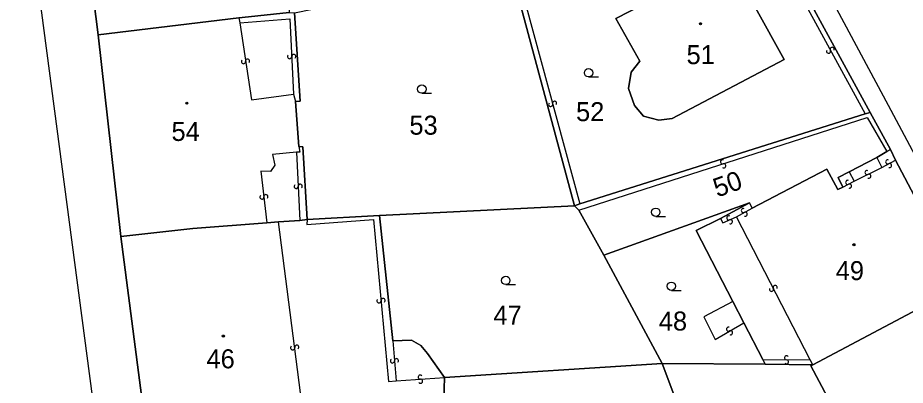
# Model space of a CAD drawing. Extents: x -600309 to -598967, y -1161267 to -1160292.
# Drawn here: x -599088.5 to -599009, y -1160862.6 to -1160829.7 of the extents above; entities that cross this region are included whole.
import ezdxf

# ---------------------------------------------------------------- set-up
doc = ezdxf.new("R2010")
doc.units = 0
for name, color, linetype in [('Level 1', 7, 'Continuous'), ('Level 13', 7, 'Continuous'), ('Level 3', 7, 'Continuous'), ('Level 4', 7, 'Continuous'), ('Level 5', 7, 'Continuous'), ('Level 60', 7, 'Continuous'), ('Vrstva 60', 7, 'Continuous')]:
    doc.layers.add(name, color=color, linetype=linetype)

msp = doc.modelspace()

# ---------------------------------------------------------------- linework, layer by layer
at = {"layer": 'Level 1'}
for points in [[(-599081.28, -1160831.26), (-599083.59, -1160813.2)], [(-599022.44, -1160828.84), (-599019.86, -1160833.47), (-599029.89, -1160838.75), (-599031.09, -1160838.89), (-599032.45, -1160838.52), (-599033.26, -1160837.58), (-599033.82, -1160836.06), (-599033.56, -1160834.59), (-599032.78, -1160833.61), (-599034.94, -1160829.79), (-599028.63, -1160826.55)], [(-599012.17, -1160838.2), (-599018.45, -1160826.7)], [(-599038.63, -1160846.55), (-599043.55, -1160828.36)], [(-599063.63, -1160837.22), (-599063.2, -1160837.18), (-599063.7, -1160829.3)], [(-599081.28, -1160831.26), (-599068.69, -1160829.75)], [(-599068.69, -1160829.75), (-599068.38, -1160829.71)], [(-599079.26, -1160849.31), (-599081.28, -1160831.26)], [(-599063.32, -1160841.25), (-599063.63, -1160837.22)], [(-599038.17, -1160846.39), (-599012.62, -1160838.33)], [(-599012.62, -1160838.33), (-599012.17, -1160838.2)], [(-599010.36, -1160841.52), (-599012.17, -1160838.2)], [(-599062.58, -1160847.78), (-599062.95, -1160841.27), (-599063.32, -1160841.25)], [(-599010.69, -1160841.7), (-599010.36, -1160841.52)], [(-599009.91, -1160842.46), (-599010.36, -1160841.52)], [(-599014.05, -1160843.51), (-599011.57, -1160842.23)], [(-599011.57, -1160842.23), (-599010.69, -1160841.7)], [(-599003.95, -1160853.72), (-599009.91, -1160842.46)], [(-599022.73, -1160846.76), (-599016.05, -1160843.26), (-599015.07, -1160845.09), (-599014.61, -1160844.88)], [(-599014.61, -1160844.88), (-599015.04, -1160844.03), (-599014.05, -1160843.51)], [(-599036.02, -1160850.96), (-599022.97, -1160846.28)], [(-599022.97, -1160846.28), (-599025.57, -1160847.68)], [(-599022.97, -1160846.28), (-599022.73, -1160846.76)], [(-599056.09, -1160847.43), (-599038.63, -1160846.55)], [(-599038.63, -1160846.55), (-599038.17, -1160846.39)], [(-599038.63, -1160846.55), (-599038.25, -1160846.94)], [(-599038.25, -1160846.94), (-599036.02, -1160850.96)], [(-599065.13, -1160847.99), (-599063.24, -1160847.86)], [(-599063.24, -1160847.86), (-599062.58, -1160847.78)], [(-599062.58, -1160847.78), (-599056.09, -1160847.43)], [(-599056.09, -1160847.43), (-599054.9, -1160858.62)], [(-599025.57, -1160847.68), (-599027.74, -1160848.77), (-599024.46, -1160855.1)], [(-599066.19, -1160848.07), (-599072.8, -1160848.58), (-599079.26, -1160849.31)], [(-599066.19, -1160848.07), (-599065.13, -1160847.99)], [(-599079.26, -1160849.31), (-599076, -1160874.31)], [(-599036.02, -1160850.96), (-599030.78, -1160860.65)], [(-599017.29, -1160860.77), (-599003.95, -1160853.72)], [(-599024.46, -1160855.1), (-599023.48, -1160857.01)], [(-599023.48, -1160857.01), (-599021.78, -1160860.31)], [(-599054.9, -1160858.62), (-599053.23, -1160858.56), (-599052.4, -1160859.04), (-599051.79, -1160859.76), (-599050.27, -1160861.91)], [(-599050.27, -1160861.91), (-599030.78, -1160860.65)], [(-599030.78, -1160860.65), (-599021.56, -1160860.71)], [(-599026.6, -1160871.76), (-599030.78, -1160860.65)], [(-599021.78, -1160860.31), (-599021.56, -1160860.71)], [(-599021.56, -1160860.71), (-599017.29, -1160860.77)], [(-599011.75, -1160871.63), (-599017.49, -1160860.88), (-599017.29, -1160860.77)], [(-599050.39, -1160865.97), (-599050.27, -1160861.91)]]:
    msp.add_lwpolyline(points, dxfattribs=at)
at = {"layer": 'Level 13'}
for centre, start, end in [((-599015.892, -1160832.728), 155.79693, 28.38693), ((-599015.567, -1160832.553), 336.01138, 208.10938), ((-599068.272, -1160833.657), 135.75419, 8.34419), ((-599067.907, -1160833.604), 315.96864, 188.06664), ((-599064.144, -1160833.208), 130.04185, 2.63185), ((-599063.776, -1160833.192), 310.25631, 182.3543), ((-599040.778, -1160837.477), 142.3322, 14.9222), ((-599040.422, -1160837.383), 322.54666, 194.64466), ((-599025.395, -1160842.624), 55.15283, 287.25082), ((-599025.285, -1160842.976), 234.93837, 107.52837), ((-599010.606, -1160842.627), 65.59009, 297.68809), ((-599010.434, -1160842.953), 245.37563, 117.96563), ((-599012.451, -1160843.575), 64.12381, 296.22181), ((-599012.288, -1160843.905), 243.90935, 116.49935), ((-599063.564, -1160844.818), 129.88013, 2.47013), ((-599063.196, -1160844.803), 310.09458, 182.19258), ((-599014.183, -1160844.455), 64.61448, 296.71247), ((-599014.016, -1160844.784), 244.40002, 116.99002), ((-599066.267, -1160845.731), 313.78083, 185.87883), ((-599066.633, -1160845.77), 133.56637, 6.15637), ((-599023.526, -1160846.977), 65.84165, 297.93965), ((-599023.353, -1160847.302), 245.6272, 118.2172), ((-599024.834, -1160847.641), 61.63952, 293.73752), ((-599024.685, -1160847.978), 241.42507, 114.01507), ((-599021.005, -1160854.023), 154.70192, 26.79992), ((-599020.676, -1160853.856), 334.48746, 207.07746), ((-599056.143, -1160855.056), 132.44183, 5.03183), ((-599055.776, -1160855.025), 312.65628, 184.75428), ((-599024.851, -1160857.59), 67.57348, 299.67147), ((-599024.668, -1160857.909), 247.35902, 119.94902), ((-599063.507, -1160859.207), 314.45889, 187.04889), ((-599063.873, -1160859.252), 134.67335, 6.77135), ((-599054.944, -1160860.434), 131.76382, 4.35383), ((-599054.576, -1160860.407), 311.97828, 184.07628), ((-599019.657, -1160860.146), 36.9683, 269.0663), ((-599019.662, -1160860.514), 216.75384, 89.34384), ((-599052.451, -1160861.876), 41.45835, 273.55635), ((-599052.428, -1160862.244), 221.24389, 93.83389)]:
    msp.add_arc(centre, 0.184, start, end, dxfattribs=at)
at = {"layer": 'Level 3'}
for points in [[(-599074.61, -1160921.34), (-599076.07, -1160908.47), (-599080, -1160877.12), (-599086.34, -1160829.29), (-599093.48, -1160774.9), (-599099.55, -1160728.72), (-599108.28, -1160661.9), (-599113.87, -1160618.88), (-599121.68, -1160559.98), (-599125.21, -1160533.84), (-599124.87, -1160520.77), (-599126.96, -1160505.91), (-599130.17, -1160496.23), (-599134.63, -1160462.96), (-599139.07, -1160429.09), (-599139.87, -1160426.79)], [(-599044.45, -1160775.03), (-599042.71, -1160778.18), (-599027.74, -1160805.48), (-599010.55, -1160837.55), (-598995.06, -1160866.56), (-598990.88, -1160872.86), (-598987.65, -1160876.63), (-598967.63, -1160897.91), (-598967.108, -1160898.408)], [(-599032.81, -1160823.21), (-599043.03, -1160828.47), (-599038.17, -1160846.39)], [(-599018.84, -1160826.94), (-599012.62, -1160838.33)], [(-599068.69, -1160829.75), (-599068.61, -1160830.19)], [(-599068.61, -1160830.19), (-599064.13, -1160829.82), (-599063.79, -1160836.57)], [(-599068.61, -1160830.19), (-599067.57, -1160837.07), (-599063.79, -1160836.57)], [(-599063.79, -1160836.57), (-599063.63, -1160837.22)], [(-599038.25, -1160846.94), (-599012.43, -1160838.66), (-599010.69, -1160841.7)], [(-599063.32, -1160841.25), (-599063.22, -1160841.76), (-599063.53, -1160841.76)], [(-599063.53, -1160841.76), (-599065.67, -1160841.97), (-599065.47, -1160842.93), (-599065.87, -1160843.49), (-599066.71, -1160843.44), (-599066.19, -1160848.07)], [(-599063.53, -1160841.76), (-599063.24, -1160847.86)], [(-599011.57, -1160842.23), (-599011.14, -1160843.12)], [(-599013.6, -1160844.36), (-599011.14, -1160843.12)], [(-599011.14, -1160843.12), (-599009.91, -1160842.46)], [(-599014.05, -1160843.51), (-599013.6, -1160844.36)], [(-599014.61, -1160844.88), (-599013.6, -1160844.36)], [(-599024.15, -1160847.53), (-599022.73, -1160846.76)], [(-599062.58, -1160847.78), (-599062.61, -1160848.23), (-599056.63, -1160847.79), (-599055.29, -1160862.28), (-599054.61, -1160862.22)], [(-599025.57, -1160847.68), (-599025.37, -1160848.08), (-599024.15, -1160847.53)], [(-599017.53, -1160860.34), (-599024.15, -1160847.53)], [(-599063.07, -1160873.31), (-599063.45, -1160870.62), (-599062.25, -1160870.47), (-599065.13, -1160847.99)], [(-599024.46, -1160855.1), (-599027.06, -1160856.47), (-599026.04, -1160858.5), (-599023.48, -1160857.01)], [(-599054.9, -1160858.62), (-599054.61, -1160862.22)], [(-599021.78, -1160860.31), (-599017.53, -1160860.34)], [(-599017.29, -1160860.77), (-599017.53, -1160860.34)], [(-599054.61, -1160862.22), (-599050.27, -1160861.91)]]:
    msp.add_lwpolyline(points, dxfattribs=at)
at = {"layer": 'Level 5'}
for p, q in [((-599037.38, -1160835.02), (-599036.505, -1160835.02)), ((-599052.31, -1160836.49), (-599051.435, -1160836.49)), ((-599031.37, -1160847.5), (-599030.495, -1160847.5)), ((-599044.8, -1160853.6), (-599043.925, -1160853.6)), ((-599029.97, -1160854.12), (-599029.095, -1160854.12))]:
    msp.add_line(p, q, dxfattribs=at)
for centre, radius in [((-599027.37, -1160830.26), 0.09), ((-599027.37, -1160830.26), 0.0521), ((-599037.38, -1160834.645), 0.375), ((-599052.31, -1160836.115), 0.375), ((-599073.34, -1160837.38), 0.09), ((-599073.34, -1160837.38), 0.0521), ((-599031.37, -1160847.125), 0.375), ((-599013.62, -1160850.03), 0.09), ((-599013.62, -1160850.03), 0.0521), ((-599044.8, -1160853.225), 0.375), ((-599029.97, -1160853.745), 0.375), ((-599070.08, -1160858.2), 0.09), ((-599070.08, -1160858.2), 0.0521)]:
    msp.add_circle(centre, radius, dxfattribs=at)
at = {"layer": 'Level 60'}
for points in [[(-599104.44, -1160657.19), (-599086.32, -1160791.93), (-599086.43, -1160792.26), (-599085.92, -1160794.8), (-599083.59, -1160813.2), (-599081.28, -1160831.26), (-599079.26, -1160849.31), (-599076, -1160874.31), (-599074.51, -1160884.88), (-599071.35, -1160884.59), (-599070.8, -1160895.09), (-599070.27, -1160905.8), (-599069.57, -1160921.71), (-599074.61, -1160921.34), (-599085.6, -1160920.54), (-599088.82, -1160920.31), (-599101.41, -1160826.2), (-599106.61, -1160786.59), (-599107.12, -1160783.07), (-599107.61, -1160779.82)], [(-599018.45, -1160826.7), (-599012.17, -1160838.2), (-599012.62, -1160838.33), (-599038.17, -1160846.39), (-599038.63, -1160846.55), (-599043.55, -1160828.36)], [(-599022.44, -1160828.84), (-599019.86, -1160833.47), (-599029.89, -1160838.75), (-599031.09, -1160838.89), (-599032.45, -1160838.52), (-599033.26, -1160837.58), (-599033.82, -1160836.06), (-599033.56, -1160834.59), (-599032.78, -1160833.61), (-599034.94, -1160829.79), (-599028.63, -1160826.55)], [(-599028.63, -1160826.55), (-599034.94, -1160829.79), (-599032.78, -1160833.61), (-599033.56, -1160834.59), (-599033.82, -1160836.06), (-599033.26, -1160837.58), (-599032.45, -1160838.52), (-599031.09, -1160838.89), (-599029.89, -1160838.75), (-599019.86, -1160833.47), (-599022.44, -1160828.84)], [(-599076, -1160874.31), (-599079.26, -1160849.31), (-599072.8, -1160848.58), (-599066.19, -1160848.07), (-599065.13, -1160847.99), (-599063.24, -1160847.86), (-599062.58, -1160847.78), (-599056.09, -1160847.43), (-599054.9, -1160858.62), (-599053.23, -1160858.56), (-599052.4, -1160859.04), (-599051.79, -1160859.76), (-599050.27, -1160861.91), (-599050.39, -1160865.97)]]:
    msp.add_lwpolyline(points, dxfattribs=at)
for points in [[(-599068.69, -1160829.75), (-599081.28, -1160831.26), (-599083.59, -1160813.2), (-599072.12, -1160811.77), (-599070.88, -1160811.55), (-599068.43, -1160810.94), (-599067.27, -1160810.67), (-599066.65, -1160810.49), (-599066.49, -1160812.26), (-599065.98, -1160816.96), (-599063.43, -1160816.76), (-599062.9, -1160819.83), (-599062.63, -1160821.32), (-599064.36, -1160821.58), (-599064.53, -1160821.61), (-599064.19, -1160829.27), (-599068.38, -1160829.71)], [(-599056.09, -1160847.43), (-599062.58, -1160847.78), (-599062.95, -1160841.27), (-599063.32, -1160841.25), (-599063.63, -1160837.22), (-599063.2, -1160837.18), (-599063.7, -1160829.3), (-599050.37, -1160826.54), (-599045.66, -1160825.34), (-599044.34, -1160825.02), (-599044.11, -1160826.08), (-599043.55, -1160828.36), (-599038.63, -1160846.55)], [(-599066.19, -1160848.07), (-599072.8, -1160848.58), (-599079.26, -1160849.31), (-599081.28, -1160831.26), (-599068.69, -1160829.75), (-599068.38, -1160829.71), (-599064.19, -1160829.27), (-599063.7, -1160829.3), (-599063.2, -1160837.18), (-599063.63, -1160837.22), (-599063.32, -1160841.25), (-599062.95, -1160841.27), (-599062.58, -1160847.78), (-599063.24, -1160847.86), (-599065.13, -1160847.99)], [(-599012.17, -1160838.2), (-599010.36, -1160841.52), (-599010.69, -1160841.7), (-599011.57, -1160842.23), (-599014.05, -1160843.51), (-599015.04, -1160844.03), (-599014.61, -1160844.88), (-599015.07, -1160845.09), (-599016.05, -1160843.26), (-599022.73, -1160846.76), (-599022.97, -1160846.28), (-599036.02, -1160850.96), (-599038.25, -1160846.94), (-599038.63, -1160846.55), (-599038.17, -1160846.39), (-599012.62, -1160838.33)], [(-599009.91, -1160842.46), (-599003.95, -1160853.72), (-599017.29, -1160860.77), (-599021.56, -1160860.71), (-599021.78, -1160860.31), (-599023.48, -1160857.01), (-599024.46, -1160855.1), (-599027.74, -1160848.77), (-599025.57, -1160847.68), (-599022.97, -1160846.28), (-599022.73, -1160846.76), (-599016.05, -1160843.26), (-599015.07, -1160845.09), (-599014.61, -1160844.88), (-599015.04, -1160844.03), (-599014.05, -1160843.51), (-599011.57, -1160842.23), (-599010.69, -1160841.7), (-599010.36, -1160841.52)], [(-599021.56, -1160860.71), (-599030.78, -1160860.65), (-599036.02, -1160850.96), (-599022.97, -1160846.28), (-599025.57, -1160847.68), (-599027.74, -1160848.77), (-599024.46, -1160855.1), (-599023.48, -1160857.01), (-599021.78, -1160860.31)], [(-599030.78, -1160860.65), (-599050.27, -1160861.91), (-599051.79, -1160859.76), (-599052.4, -1160859.04), (-599053.23, -1160858.56), (-599054.9, -1160858.62), (-599056.09, -1160847.43), (-599038.63, -1160846.55), (-599038.25, -1160846.94), (-599036.02, -1160850.96)], [(-599003.95, -1160853.72), (-598997.36, -1160865.86), (-599008.36, -1160871.6), (-599008.91, -1160871.92), (-599011.57, -1160871.97), (-599011.75, -1160871.63), (-599017.49, -1160860.88), (-599017.29, -1160860.77)], [(-599046.29, -1160872.87), (-599046.32, -1160872.59), (-599046.48, -1160870.37), (-599050.11, -1160870.52), (-599050.39, -1160865.97), (-599050.27, -1160861.91), (-599030.78, -1160860.65), (-599026.6, -1160871.76), (-599026.53, -1160872.12), (-599042.83, -1160872.89), (-599043.48, -1160872.85)], [(-599015.8, -1160872.07), (-599026.53, -1160872.12), (-599026.6, -1160871.76), (-599030.78, -1160860.65), (-599021.56, -1160860.71), (-599017.29, -1160860.77), (-599017.49, -1160860.88), (-599011.75, -1160871.63), (-599011.57, -1160871.97), (-599015.41, -1160872.04)]]:
    msp.add_lwpolyline(points, close=True, dxfattribs=at)
at = {"layer": 'Vrstva 60'}
msp.add_lwpolyline([(-599044.94, -1160778.29), (-599039.85, -1160787.18), (-599039.02, -1160788.63), (-599032.71, -1160799.87), (-599031.34, -1160802.47), (-599030.88, -1160803.45), (-599028.03, -1160808.9), (-599023.21, -1160817.72), (-599019.95, -1160823.82), (-599019.64, -1160824.46), (-599019, -1160825.54), (-599018.45, -1160826.7), (-599012.17, -1160838.2), (-599010.36, -1160841.52), (-599009.91, -1160842.46), (-599003.95, -1160853.72), (-598997.36, -1160865.86)], dxfattribs=at)

# ---------------------------------------------------------------- texts
at = {"layer": 'Level 4'}
for s, p in [('51', (-599028.61, -1160833.88)), ('52', (-599038.5, -1160838.98)), ('54', (-599074.72, -1160840.75)), ('53', (-599053.42, -1160840.19)), ('49', (-599015.25, -1160853.2)), ('47', (-599045.9, -1160857.19)), ('48', (-599031.09, -1160857.71)), ('46', (-599071.586, -1160861.09))]:
    msp.add_text(s, height=1.7, dxfattribs=at).set_placement(p)
msp.add_text('50', height=1.7, rotation=19.8, dxfattribs=at).set_placement((-599025.85, -1160845.82))

doc.saveas('drawing.dxf')
